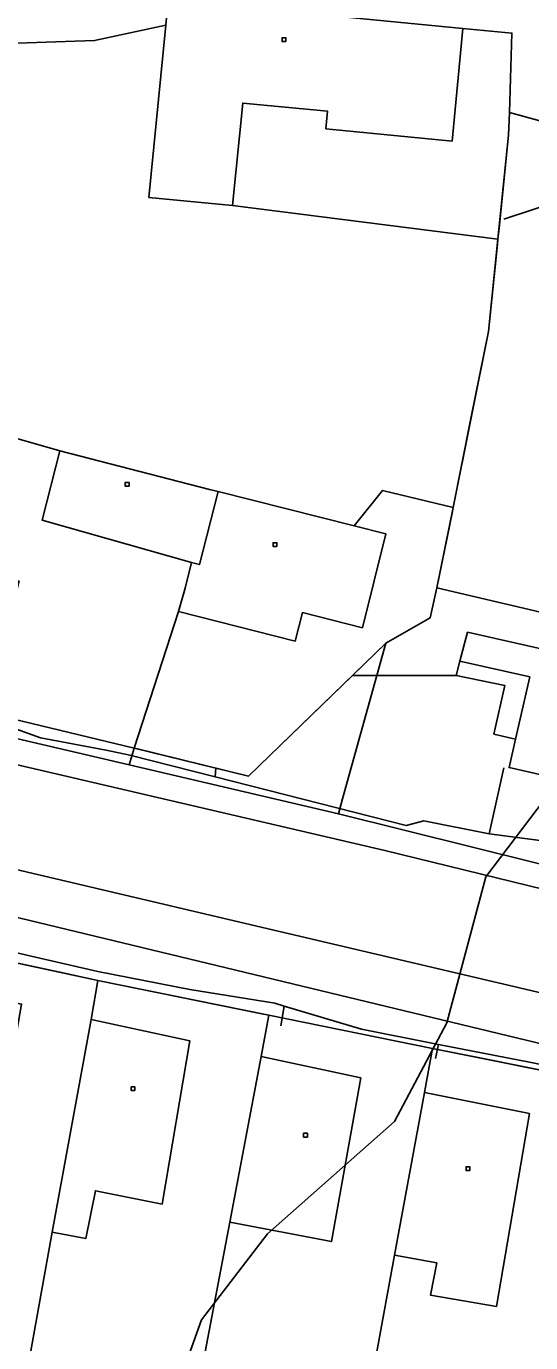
# Model space of a CAD drawing. Extents: x -645676 to -642474, y -1077513 to -1072613.
# Drawn here: x -644496.7 to -644456.5, y -1074470.4 to -1074365.5 of the extents above; entities that cross this region are included whole.
import ezdxf

# ---------------------------------------------------------------- set-up
doc = ezdxf.new("R2010")
doc.units = 0
for name, color, linetype in [('KN', 7, 'Continuous'), ('KULTURY_STAV', 7, 'Continuous'), ('PLYNOVOD', 7, 'Continuous'), ('VRSTEVNICE', 7, 'Continuous')]:
    doc.layers.add(name, color=color, linetype=linetype)

msp = doc.modelspace()

# ---------------------------------------------------------------- linework, layer by layer
at = {"layer": 'KN'}
for points in [[(-644466.36, -1074326.73), (-644468, -1074328.59), (-644485.05, -1074344.36), (-644485.37, -1074363.4), (-644485.56, -1074365.39), (-644491.22, -1074366.63), (-644500.48, -1074366.95), (-644512.76, -1074366.6), (-644479.37, -1074325.18), (-644474.39, -1074319.02)], [(-644440.33, -1074354.81), (-644448.27, -1074356.21), (-644454.31, -1074342.02), (-644461.81, -1074344.97), (-644457.09, -1074356.98), (-644459.04, -1074357.75), (-644457.58, -1074361.47), (-644454.65, -1074360.32), (-644452.86, -1074364.37), (-644448.37, -1074374.07), (-644449.55, -1074374.73), (-644458.19, -1074372.37), (-644457.99, -1074366.04), (-644461.89, -1074365.68), (-644474.22, -1074364.48), (-644464.98, -1074344.99), (-644454.12, -1074339.78)], [(-644474.22, -1074364.48), (-644461.89, -1074365.68), (-644462.75, -1074374.64), (-644472.8, -1074373.66), (-644472.67, -1074372.27), (-644479.43, -1074371.61), (-644480.23, -1074379.77), (-644486.9, -1074379.13), (-644485.56, -1074365.39), (-644485.37, -1074363.4)], [(-644480.23, -1074379.77), (-644459.1, -1074382.47), (-644459.86, -1074389.81), (-644462.67, -1074403.86), (-644468.29, -1074402.49), (-644470.56, -1074405.31), (-644481.37, -1074402.59), (-644482.08, -1074402.41), (-644493.99, -1074399.34), (-644499.11, -1074397.87), (-644500.89, -1074397.27), (-644501.18, -1074385.6), (-644500.48, -1074366.95), (-644491.22, -1074366.63), (-644485.56, -1074365.39), (-644486.9, -1074379.13)], [(-644458.19, -1074372.37), (-644458.25, -1074374.18), (-644459.1, -1074382.47), (-644480.23, -1074379.77), (-644479.43, -1074371.61), (-644472.67, -1074372.27), (-644472.8, -1074373.66), (-644462.75, -1074374.64), (-644461.89, -1074365.68), (-644457.99, -1074366.04)], [(-644475.99, -1074366.71), (-644476.29, -1074366.71), (-644476.29, -1074366.41), (-644475.99, -1074366.41)], [(-644475.99, -1074366.71), (-644475.99, -1074366.41), (-644476.29, -1074366.41), (-644476.29, -1074366.71)], [(-644493.99, -1074399.34), (-644495.41, -1074404.85), (-644483.51, -1074408.23), (-644484.02, -1074410.28), (-644484.54, -1074412.15), (-644488.08, -1074423.03), (-644505.84, -1074418.77), (-644504.21, -1074412.36), (-644498.3, -1074413.89), (-644497.22, -1074409.73), (-644503.15, -1074408.21), (-644502.91, -1074407.26), (-644499.11, -1074397.87)], [(-644481.37, -1074402.59), (-644482.88, -1074408.41), (-644483.51, -1074408.23), (-644495.41, -1074404.85), (-644493.99, -1074399.34), (-644482.08, -1074402.41)], [(-644488.48, -1074402.16), (-644488.78, -1074402.16), (-644488.78, -1074401.86), (-644488.48, -1074401.86)], [(-644488.48, -1074402.16), (-644488.48, -1074401.86), (-644488.78, -1074401.86), (-644488.78, -1074402.16)], [(-644462.67, -1074403.86), (-644463.96, -1074410.27), (-644464.5, -1074412.65), (-644468.03, -1074414.67), (-644478.96, -1074425.26), (-644488.08, -1074423.03), (-644484.54, -1074412.15), (-644475.24, -1074414.5), (-644474.67, -1074412.23), (-644469.89, -1074413.44), (-644468.04, -1074405.95), (-644470.56, -1074405.31), (-644468.29, -1074402.49)], [(-644470.56, -1074405.31), (-644468.04, -1074405.95), (-644469.89, -1074413.44), (-644474.67, -1074412.23), (-644475.24, -1074414.5), (-644484.54, -1074412.15), (-644484.02, -1074410.28), (-644483.51, -1074408.23), (-644482.88, -1074408.41), (-644481.37, -1074402.59)], [(-644476.71, -1074406.96), (-644477.01, -1074406.96), (-644477.01, -1074406.66), (-644476.71, -1074406.66)], [(-644476.71, -1074406.96), (-644476.71, -1074406.66), (-644477.01, -1074406.66), (-644477.01, -1074406.96)], [(-644446.56, -1074414.36), (-644435.66, -1074416.92), (-644430.55, -1074418.12), (-644430.89, -1074419.64), (-644434.42, -1074435.62), (-644434.86, -1074437.48), (-644471.81, -1074428.28), (-644471.49, -1074427.09), (-644468.03, -1074414.67), (-644464.5, -1074412.65), (-644463.96, -1074410.27)], [(-644401.48, -1074459.69), (-644399.77, -1074465.7), (-644402.56, -1074461.08), (-644422.42, -1074456.5), (-644438.03, -1074453.22), (-644437.8, -1074452.35), (-644451.07, -1074449.65), (-644464.3, -1074446.97), (-644477.35, -1074444.32), (-644490.96, -1074441.56), (-644504.42, -1074438.66), (-644523.06, -1074434.5), (-644535.46, -1074431.46), (-644552.71, -1074427.3), (-644563.93, -1074424.64), (-644575.31, -1074421.88), (-644585.37, -1074419.42), (-644595.65, -1074417.04), (-644600.64, -1074415.92), (-644599.9, -1074411.46), (-644533.83, -1074427.74)], [(-644462.13, -1074416.09), (-644462.44, -1074417.24), (-644458.54, -1074418.05), (-644459.42, -1074421.92), (-644457.69, -1074422.31), (-644458.21, -1074424.59), (-644436.92, -1074429.44), (-644434.63, -1074419.87), (-644461.52, -1074413.8)], [(-644457.69, -1074422.31), (-644456.56, -1074417.36), (-644462.13, -1074416.09), (-644461.52, -1074413.8), (-644434.63, -1074419.87), (-644436.92, -1074429.44), (-644458.21, -1074424.59)], [(-644471.81, -1074428.28), (-644488.47, -1074424.38), (-644488.08, -1074423.03), (-644478.96, -1074425.26), (-644468.03, -1074414.67), (-644471.49, -1074427.09)], [(-644457.69, -1074422.31), (-644459.42, -1074421.92), (-644458.54, -1074418.05), (-644462.44, -1074417.24), (-644462.13, -1074416.09), (-644456.56, -1074417.36)], [(-644490.96, -1074441.56), (-644491.5, -1074444.67), (-644494.6, -1074461.61), (-644497.72, -1074478.93), (-644499.2, -1074486.72), (-644511.5, -1074476.15), (-644502.09, -1074477.9), (-644500.76, -1074471.03), (-644510.13, -1074469.26), (-644507.26, -1074454.7), (-644504.66, -1074455.22), (-644505.39, -1074459.03), (-644499.94, -1074460.09), (-644497.04, -1074443.44), (-644504.92, -1074441.71), (-644504.42, -1074438.66)], [(-644477.35, -1074444.32), (-644477.95, -1074447.62), (-644480.45, -1074460.82), (-644483.02, -1074474.39), (-644493.35, -1074472.51), (-644494.58, -1074479.5), (-644497.72, -1074478.93), (-644494.6, -1074461.61), (-644491.93, -1074462.14), (-644491.16, -1074458.32), (-644485.83, -1074459.38), (-644483.65, -1074446.36), (-644491.5, -1074444.67), (-644490.96, -1074441.56)], [(-644494.6, -1074461.61), (-644491.5, -1074444.67), (-644483.65, -1074446.36), (-644485.83, -1074459.38), (-644491.16, -1074458.32), (-644491.93, -1074462.14)], [(-644464.3, -1074446.97), (-644464.96, -1074450.48), (-644467.33, -1074463.46), (-644469.56, -1074475.66), (-644474.72, -1074474.72), (-644476.07, -1074482.09), (-644470.91, -1074483.04), (-644473.15, -1074495.33), (-644486.3, -1074493.02), (-644484.25, -1074481.38), (-644483.02, -1074474.39), (-644480.45, -1074460.82), (-644472.36, -1074462.37), (-644470.02, -1074449.33), (-644477.95, -1074447.62), (-644477.35, -1074444.32)], [(-644451.07, -1074449.65), (-644456.27, -1074479.36), (-644466.01, -1074477.59), (-644467.22, -1074484.48), (-644457.48, -1074486.25), (-644460.13, -1074501.36), (-644473.81, -1074498.97), (-644473.15, -1074495.33), (-644470.91, -1074483.04), (-644469.56, -1074475.66), (-644467.33, -1074463.46), (-644463.98, -1074464.07), (-644464.46, -1074466.65), (-644459.21, -1074467.54), (-644456.59, -1074452.17), (-644464.96, -1074450.48), (-644464.3, -1074446.97)], [(-644480.45, -1074460.82), (-644477.95, -1074447.62), (-644470.02, -1074449.33), (-644472.36, -1074462.37)], [(-644488.01, -1074450.34), (-644488.31, -1074450.34), (-644488.31, -1074450.04), (-644488.01, -1074450.04)], [(-644488.01, -1074450.34), (-644488.01, -1074450.04), (-644488.31, -1074450.04), (-644488.31, -1074450.34)], [(-644467.33, -1074463.46), (-644464.96, -1074450.48), (-644456.59, -1074452.17), (-644459.21, -1074467.54), (-644464.46, -1074466.65), (-644463.98, -1074464.07)], [(-644474.28, -1074454.04), (-644474.58, -1074454.04), (-644474.58, -1074453.74), (-644474.28, -1074453.74)], [(-644474.28, -1074454.04), (-644474.28, -1074453.74), (-644474.58, -1074453.74), (-644474.58, -1074454.04)], [(-644461.34, -1074456.71), (-644461.64, -1074456.71), (-644461.64, -1074456.41), (-644461.34, -1074456.41)], [(-644461.34, -1074456.71), (-644461.34, -1074456.41), (-644461.64, -1074456.41), (-644461.64, -1074456.71)]]:
    msp.add_lwpolyline(points, close=True, dxfattribs=at)
for points in [[(-644446.56, -1074414.36), (-644463.96, -1074410.27), (-644462.67, -1074403.86), (-644459.86, -1074389.81), (-644459.1, -1074382.47), (-644458.25, -1074374.18), (-644458.19, -1074372.37), (-644449.55, -1074374.73)], [(-644585.73, -1074376.43), (-644565.52, -1074388.87), (-644546.89, -1074401.4), (-644548.61, -1074408.63), (-644544.69, -1074409.53), (-644525.31, -1074414.15), (-644523.93, -1074408.21), (-644522.55, -1074401.4), (-644516.55, -1074400.38), (-644517.64, -1074416.03), (-644505.84, -1074418.77), (-644488.08, -1074423.03), (-644488.47, -1074424.38), (-644582.44, -1074402.4)], [(-644619.47, -1074395.88), (-644547.74, -1074412.63), (-644468.1, -1074431.19), (-644428.75, -1074440.84), (-644392.87, -1074449.16), (-644392.21, -1074449.97), (-644381.95, -1074452.47), (-644356.04, -1074462.42), (-644341.66, -1074467.91), (-644338.13, -1074471.59)], [(-644582.44, -1074402.4), (-644488.47, -1074424.38), (-644471.81, -1074428.28), (-644434.86, -1074437.48), (-644392.38, -1074448.57), (-644392.87, -1074449.16), (-644428.75, -1074440.84), (-644468.1, -1074431.19), (-644547.74, -1074412.63), (-644619.47, -1074395.88)], [(-644621.97, -1074403.53), (-644540.77, -1074422.51), (-644478.75, -1074437.11), (-644403.58, -1074454.79), (-644401.48, -1074455.54), (-644400.26, -1074456.39), (-644399.25, -1074457.49), (-644398.23, -1074459.47), (-644398.06, -1074460.46), (-644401.48, -1074459.69), (-644533.83, -1074427.74), (-644599.9, -1074411.46)], [(-644349.45, -1074474.17), (-644356.29, -1074470), (-644360.74, -1074467.72), (-644366.22, -1074465.3), (-644366.91, -1074464.15), (-644377.3, -1074460.43), (-644381.29, -1074459.95), (-644384.27, -1074460.56), (-644387.16, -1074461.96), (-644387.92, -1074462.32), (-644388.3, -1074462.67), (-644398.06, -1074460.46), (-644398.23, -1074459.47), (-644399.25, -1074457.49), (-644400.26, -1074456.39), (-644401.48, -1074455.54), (-644403.58, -1074454.79), (-644478.75, -1074437.11), (-644540.77, -1074422.51), (-644621.97, -1074403.53)]]:
    msp.add_lwpolyline(points, dxfattribs=at)
at = {"layer": 'KULTURY_STAV'}
for points in [[(-644466.36, -1074326.73), (-644461.05, -1074332.65), (-644454.12, -1074339.78), (-644440.33, -1074354.81), (-644448.27, -1074356.21), (-644446.07, -1074361.37), (-644452.86, -1074364.37), (-644448.37, -1074374.07), (-644449.55, -1074374.73), (-644458.19, -1074372.37), (-644458.25, -1074374.18), (-644459.1, -1074382.47), (-644480.23, -1074379.77), (-644486.9, -1074379.13), (-644485.56, -1074365.39), (-644485.37, -1074363.4), (-644485.05, -1074344.36), (-644468, -1074328.59), (-644466.36, -1074326.73)], [(-644485.56, -1074365.39), (-644486.9, -1074379.13), (-644480.23, -1074379.77), (-644459.1, -1074382.47), (-644459.86, -1074389.81), (-644462.67, -1074403.86), (-644468.29, -1074402.49), (-644470.56, -1074405.31), (-644481.37, -1074402.59), (-644482.08, -1074402.41), (-644493.99, -1074399.34), (-644499.11, -1074397.87)], [(-644434.63, -1074419.87), (-644461.52, -1074413.8), (-644462.13, -1074416.09), (-644462.44, -1074417.24), (-644470.68, -1074417.24), (-644468.03, -1074414.67), (-644464.5, -1074412.65), (-644463.96, -1074410.27), (-644462.73, -1074404.16), (-644462.67, -1074403.86), (-644461.25, -1074396.77), (-644459.86, -1074389.81), (-644459.14, -1074382.87), (-644459.1, -1074382.47), (-644459.01, -1074381.62), (-644458.25, -1074374.18), (-644458.19, -1074372.37), (-644449.55, -1074374.73)], [(-644499.11, -1074397.87), (-644493.99, -1074399.34), (-644482.08, -1074402.41), (-644481.37, -1074402.59), (-644470.56, -1074405.31), (-644468.29, -1074402.49), (-644462.67, -1074403.86), (-644463.96, -1074410.27), (-644464.5, -1074412.65), (-644468.03, -1074414.67), (-644478.96, -1074425.26), (-644488.08, -1074423.03), (-644505.84, -1074418.77)], [(-644461.52, -1074413.8), (-644434.63, -1074419.87), (-644436.92, -1074429.44), (-644458.21, -1074424.59), (-644457.69, -1074422.31), (-644459.42, -1074421.92), (-644458.54, -1074418.05), (-644462.44, -1074417.24), (-644462.13, -1074416.09), (-644461.52, -1074413.8)], [(-644505.84, -1074418.77), (-644488.08, -1074423.03), (-644488.03, -1074423.04), (-644478.96, -1074425.26), (-644473.2, -1074419.68), (-644470.68, -1074417.24), (-644462.44, -1074417.24), (-644458.54, -1074418.05), (-644459.42, -1074421.92), (-644457.69, -1074422.31), (-644458.21, -1074424.59), (-644437.45, -1074429.32)], [(-644575.31, -1074421.88), (-644563.93, -1074424.64), (-644552.71, -1074427.3), (-644535.46, -1074431.46), (-644523.06, -1074434.5), (-644504.42, -1074438.66), (-644490.96, -1074441.56), (-644477.35, -1074444.32), (-644464.3, -1074446.97), (-644451.07, -1074449.65), (-644437.8, -1074452.35), (-644438.03, -1074453.22), (-644422.42, -1074456.5), (-644402.56, -1074461.08), (-644399.77, -1074465.7), (-644407.42, -1074486.49)], [(-644407.42, -1074486.49), (-644399.77, -1074465.7), (-644402.56, -1074461.08), (-644422.42, -1074456.5), (-644438.03, -1074453.22), (-644437.8, -1074452.35), (-644438.95, -1074452.12), (-644451.07, -1074449.65), (-644460.27, -1074447.79), (-644464.3, -1074446.97), (-644477.35, -1074444.32), (-644478.03, -1074444.18), (-644490.96, -1074441.56), (-644494, -1074440.9), (-644504.42, -1074438.66), (-644518.04, -1074435.62), (-644523.06, -1074434.5), (-644530.51, -1074432.67), (-644535.46, -1074431.46), (-644552.71, -1074427.3), (-644555.27, -1074426.69), (-644563.93, -1074424.64), (-644567.88, -1074423.68), (-644575.31, -1074421.88)]]:
    msp.add_lwpolyline(points, dxfattribs=at)
at = {"layer": 'PLYNOVOD'}
for p, q in [((-644454, -1074379.33), (-644458.62, -1074380.88)), ((-644497.74, -1074421.41), (-644495.53, -1074422.22)), ((-644495.53, -1074422.22), (-644490.3, -1074423.19)), ((-644490.3, -1074423.19), (-644488.42, -1074423.6)), ((-644488.42, -1074423.6), (-644481.61, -1074425.32)), ((-644481.61, -1074425.32), (-644481.56, -1074424.63)), ((-644481.61, -1074425.32), (-644466.41, -1074429.21)), ((-644459.8, -1074429.88), (-644458.62, -1074424.6)), ((-644466.41, -1074429.21), (-644464.99, -1074428.82)), ((-644464.99, -1074428.82), (-644459.8, -1074429.88)), ((-644459.8, -1074429.88), (-644440.72, -1074432.3)), ((-644503.24, -1074438.04), (-644496.28, -1074439.61)), ((-644496.28, -1074439.61), (-644490.97, -1074440.84)), ((-644490.97, -1074440.84), (-644483.63, -1074442.27)), ((-644483.63, -1074442.27), (-644476.87, -1074443.37)), ((-644476.87, -1074443.37), (-644476.13, -1074443.61)), ((-644476.4, -1074445.18), (-644476.13, -1074443.61)), ((-644476.13, -1074443.61), (-644469.98, -1074445.44)), ((-644469.98, -1074445.44), (-644463.84, -1074446.66)), ((-644464.07, -1074447.79), (-644463.84, -1074446.66)), ((-644463.84, -1074446.66), (-644456.58, -1074448.06)), ((-644456.58, -1074448.06), (-644450.22, -1074449.38))]:
    msp.add_line(p, q, dxfattribs=at)
at = {"layer": 'VRSTEVNICE'}
msp.add_lwpolyline([(-644485.14, -1074475.44), (-644482.72, -1074468.6), (-644477.45, -1074461.76), (-644467.33, -1074452.79), (-644463.16, -1074444.94), (-644460.06, -1074433.29), (-644454.23, -1074425.59)], dxfattribs=at)

doc.saveas('drawing.dxf')
